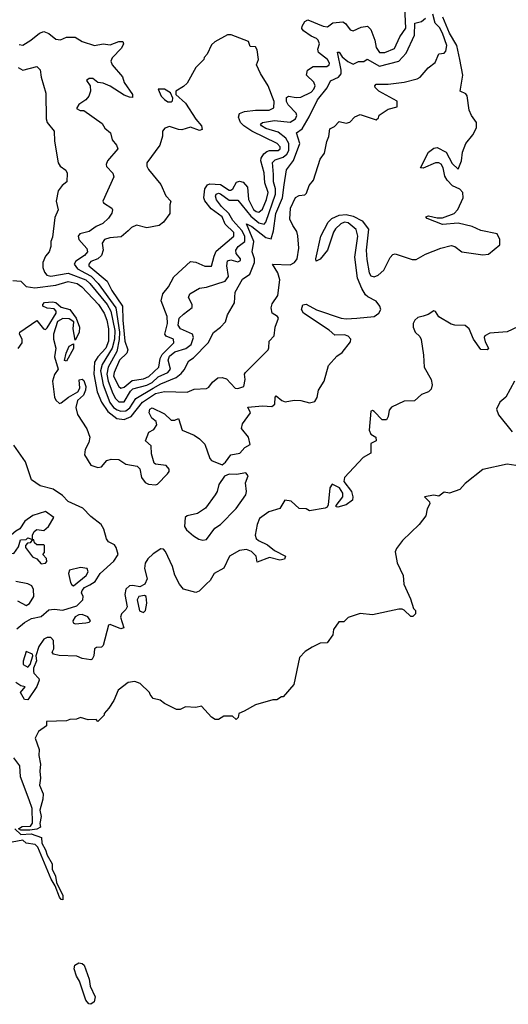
# Model space of a CAD drawing. Extents: x 2348354 to 2479840, y 460476 to 613653.
# Tile 266 of 305: x 2440958 to 2443751, y 565032 to 570663. Entities that reach past the tile are written whole.
import ezdxf

# ---------------------------------------------------------------- set-up
doc = ezdxf.new("R2010")
doc.units = 0

msp = doc.modelspace()

# ---------------------------------------------------------------- linework, layer by layer
at = {"layer": '0CON05XD'}
for points in [[(2442693.3, 570626.7), (2442717.5, 570622.5), (2442747.5, 570645), (2442805, 570651.2), (2442821.3, 570641.3), (2442847.5, 570605), (2442865, 570598.8), (2442909.7, 570620.3), (2442945.7, 570625.7), (2442965, 570606.7), (2442987.7, 570545), (2442995, 570504.2), (2443014.7, 570474.8), (2443045, 570475.3), (2443101, 570499), (2443131.6, 570565), (2443166.2, 570613.8), (2443160, 570735)], [(2440918.3, 569171.7), (2440965, 569166.7), (2440995, 569136.2), (2441045, 569130), (2441164.2, 569144.2), (2441235, 569164.8), (2441286.7, 569155), (2441312.7, 569135), (2441408.6, 569035), (2441440.8, 568985), (2441455.9, 568945), (2441465.2, 568895), (2441465, 568823.8), (2441450, 568785), (2441403.5, 568735), (2441384.8, 568705.2), (2441381.4, 568635), (2441401.4, 568535), (2441425.8, 568475), (2441462.3, 568422.3), (2441512.3, 568382.3), (2441555, 568376.5), (2441595, 568394.1), (2441660.5, 568475), (2441735, 568525.2), (2441785, 568536.2), (2441915, 568533.3), (2441955, 568550.6), (2442025, 568553.3), (2442039.5, 568560.5), (2442060.5, 568589.5), (2442090, 568615), (2442115, 568617.5), (2442139.3, 568609.3), (2442190, 568555), (2442205, 568553.3), (2442240, 568565), (2442246, 568605), (2442243.3, 568635), (2442248.8, 568645), (2442377.5, 568775), (2442383, 568787), (2442383.3, 568825), (2442412.5, 568855), (2442417.5, 568905), (2442437.5, 568955), (2442432.5, 568965), (2442402, 568985), (2442395.7, 569015), (2442401.7, 569038.3), (2442432.9, 569085), (2442445.5, 569175), (2442433.5, 569215), (2442402.5, 569265), (2442505, 569260), (2442529.4, 569275), (2442543.3, 569295), (2442554.2, 569355.8), (2442547.7, 569427.7), (2442541.7, 569451.7), (2442518.8, 569485), (2442503, 569523), (2442505.5, 569584.5), (2442535, 569646), (2442555, 569658), (2442588.8, 569661.2), (2442598.3, 569671.7), (2442613.3, 569715), (2442636.7, 569745), (2442676.2, 569865), (2442700.9, 569899.1), (2442713.2, 569966.8), (2442725.7, 569995), (2442731.7, 570038.3), (2442757.3, 570052.7), (2442785, 570080), (2442825, 570072), (2442845, 570076.7), (2442873.2, 570106.8), (2442905, 570120), (2442995, 570090), (2443008.3, 570101.7), (2443013.6, 570116.4), (2443065, 570151.2), (2443116, 570164), (2443116.7, 570196.7), (2443010.8, 570255), (2442990, 570275), (2442988.8, 570285), (2442995.9, 570294.1), (2443065, 570293.4), (2443155, 570304.7), (2443230, 570325), (2443246.7, 570335), (2443293, 570387), (2443332.9, 570417.1), (2443355, 570466.7), (2443385, 570471.2), (2443395, 570483.3), (2443400.4, 570515), (2443375, 570585.7), (2443358.8, 570618.8), (2443332.6, 570642.6), (2443318.9, 570695)], [(2440949.2, 570389.2), (2440975, 570373.5), (2441055, 570395.8), (2441075.3, 570375.3), (2441080.8, 570335), (2441107, 570243), (2441108.5, 570095), (2441115.6, 570075), (2441155.5, 570025), (2441157.2, 569967.2), (2441177.5, 569845), (2441188.8, 569825), (2441221.9, 569801.9), (2441228.6, 569785), (2441227.5, 569735), (2441200, 569715), (2441176.7, 569685), (2441166.2, 569625), (2441176.7, 569575), (2441159.3, 569530.7), (2441145, 569420), (2441136, 569395), (2441135.8, 569365), (2441125.8, 569335), (2441105, 569310), (2441090.4, 569275), (2441089.1, 569245), (2441098.5, 569218.5), (2441112.2, 569202.2), (2441135, 569195.5), (2441235, 569212.3), (2441335, 569175.2), (2441358.9, 569155), (2441457.4, 569035), (2441478.2, 568995), (2441501, 568885), (2441499.4, 568835), (2441485.7, 568784.3), (2441429.3, 568690.7), (2441420.5, 568655), (2441435.2, 568575), (2441473.1, 568473.1), (2441494.7, 568445), (2441515, 568431.1), (2441535, 568424.4), (2441565, 568426.1), (2441587.4, 568442.6), (2441622.6, 568497.4), (2441720.4, 568555), (2441765, 568580.8), (2441852.5, 568617.5), (2441880.5, 568639.5), (2441898.8, 568661.2), (2441925, 568711.2), (2441950.9, 568729.1), (2442034.5, 568815.5), (2442065.7, 568874.3), (2442106.7, 568905), (2442133.8, 568935), (2442146.2, 568975), (2442185.8, 569044.2), (2442189.2, 569105), (2442231.4, 569178.6), (2442272.9, 569207.1), (2442299.5, 569275), (2442300, 569295), (2442286.4, 569335), (2442296.6, 569395), (2442254.2, 569495.8), (2442285, 569479.6), (2442365, 569416.8), (2442395, 569408.8), (2442409.7, 569455), (2442422.9, 569555), (2442460, 569645), (2442469.1, 569719.1), (2442483.3, 569805), (2442523, 569857), (2442560, 569955), (2442541.2, 570015), (2442571.8, 570038.2), (2442613.4, 570106.6), (2442661.2, 570205), (2442716.5, 570273.5), (2442735, 570313.8), (2442781.2, 570335), (2442795, 570353.3), (2442795.9, 570375), (2442775, 570477.5), (2442785, 570476.2), (2442800.9, 570450.9), (2442834.3, 570424.3), (2442865, 570408.6), (2442895, 570424.2), (2442926, 570424), (2442945, 570436.2), (2443015, 570397.1), (2443125, 570425.4), (2443167.7, 570472.3), (2443215.7, 570575), (2443217, 570643), (2443255, 570652.8), (2443278.5, 570671.5)], [(2440955, 570521.5), (2440975, 570517.5), (2441021.4, 570545), (2441070, 570585), (2441095, 570594.4), (2441123.6, 570583.6), (2441165, 570551.2), (2441191.7, 570548.3), (2441225, 570562), (2441275, 570562.5), (2441315, 570538), (2441385, 570516.2), (2441435, 570524), (2441475, 570519.2), (2441525, 570537.5), (2441547.3, 570537.3), (2441551.1, 570525), (2441539.3, 570500.7), (2441485.8, 570445), (2441479.2, 570425), (2441487.1, 570405), (2441545, 570336.7), (2441554.5, 570304.5), (2441603.3, 570235), (2441602.5, 570217.5), (2441585, 570220), (2441555, 570231.9), (2441475, 570283.3), (2441435, 570299.2), (2441404, 570304), (2441375, 570325.6), (2441355, 570326.7), (2441338.8, 570315), (2441361.2, 570285), (2441362.5, 570255), (2441352, 570225), (2441335, 570203.8), (2441295, 570177.5), (2441283.3, 570155), (2441303.9, 570143.9), (2441325, 570143.3), (2441428.3, 570068.3), (2441445, 570042.5), (2441477.5, 570015), (2441486.2, 569975), (2441511.2, 569945), (2441518.8, 569925), (2441459.2, 569855), (2441451.2, 569835), (2441453.9, 569823.9), (2441490, 569785), (2441496.2, 569765), (2441433.8, 569625), (2441436.7, 569615), (2441483.8, 569585), (2441488.8, 569575), (2441483.9, 569556.1), (2441465, 569527.5), (2441433.6, 569496.4), (2441395, 569479.2), (2441355, 569451.1), (2441301.7, 569438.3), (2441291.4, 569425), (2441295.8, 569405), (2441341.9, 569355), (2441345.6, 569335), (2441327.8, 569315), (2441278.8, 569281.2), (2441269.5, 569265), (2441287.9, 569237.9), (2441333.9, 569213.9), (2441366.1, 569196.1), (2441406.8, 569155), (2441507.8, 569015), (2441529.2, 568875), (2441526.1, 568833.9), (2441513.5, 568765), (2441464, 568675), (2441455.2, 568635), (2441462.9, 568595), (2441489.8, 568525), (2441505, 568496.9), (2441525, 568478), (2441555, 568478.2), (2441591.1, 568538.9), (2441605, 568552.3), (2441685, 568571.9), (2441715, 568587.8), (2441749.9, 568620.1), (2441805.3, 568645), (2441820.3, 568665), (2441807.3, 568715), (2441815, 568737.7), (2441845, 568762.5), (2441907.3, 568782.7), (2441937.5, 568805), (2441951.3, 568845), (2441945, 568864.4), (2441876.2, 568895), (2441862.9, 568915), (2441870, 568955), (2441895, 568978), (2441943.9, 569016.1), (2441943.8, 569035), (2441922, 569075), (2441931.2, 569095), (2441985, 569128), (2442025, 569132.5), (2442133.1, 569166.9), (2442151.2, 569195), (2442141.1, 569255), (2442145, 569283.3), (2442165, 569288.6), (2442205, 569278.1), (2442219.2, 569285), (2442219.4, 569295), (2442196.2, 569326.2), (2442193.6, 569345), (2442206.4, 569365), (2442245.2, 569394.8), (2442245.6, 569425), (2442227.8, 569457.8), (2442175.7, 569515), (2442152.8, 569555), (2442111.7, 569595), (2442083.1, 569633.1), (2442076.9, 569653.1), (2442081.9, 569665), (2442095, 569670.8), (2442105, 569666.8), (2442155, 569631.2), (2442205, 569630.4), (2442278.7, 569538.7), (2442325, 569500.5), (2442355, 569494), (2442365.9, 569505), (2442420.6, 569665), (2442420.4, 569695), (2442408.3, 569735), (2442408.4, 569778.4), (2442403.4, 569846.6), (2442419.2, 569860.8), (2442465, 569875.8), (2442485, 569893.3), (2442496.1, 569915), (2442497.2, 569955), (2442478.9, 569985), (2442435, 570018.9), (2442365, 570040.8), (2442340, 570055), (2442334.3, 570065), (2442345, 570075.5), (2442414.2, 570085.8), (2442505, 570076.5), (2442534.6, 570095), (2442541.6, 570115), (2442539, 570129), (2442492.3, 570175), (2442483.2, 570195), (2442482.2, 570217.8), (2442495, 570226.2), (2442538.1, 570218.1), (2442565, 570220), (2442625, 570248.9), (2442639.7, 570265), (2442647.1, 570285), (2442638.5, 570305), (2442597.5, 570345), (2442603.3, 570375), (2442634.7, 570395.3), (2442713.8, 570395), (2442727.5, 570405), (2442729.5, 570415), (2442716.9, 570435), (2442665.8, 570475), (2442662.5, 570495), (2442671.1, 570525), (2442663.3, 570545), (2442655, 570555.6), (2442625, 570567.8), (2442579.4, 570599.4), (2442571.7, 570611.7), (2442572.9, 570625), (2442588.2, 570651.8), (2442605, 570661.4), (2442693.3, 570626.7)], [(2443414.2, 570585.8), (2443377.4, 570677.4)], [(2440948.5, 568781.5), (2440970.8, 568815), (2440970.8, 568835), (2440956, 568865), (2440958.8, 568875), (2441055, 568942.5), (2441093.8, 568895), (2441105, 568892), (2441115, 568901.2), (2441165.7, 568984.3), (2441166.2, 568995), (2441155, 569010), (2441115, 569013.3), (2441090, 569025), (2441090, 569035), (2441100, 569045), (2441145, 569050), (2441165, 569046.2), (2441195, 569018.8), (2441245, 569006.2), (2441265, 568976.2), (2441280, 568955), (2441299.2, 568905), (2441297, 568873), (2441275, 568830), (2441264.2, 568895.8), (2441267.5, 568935), (2441241.4, 568951.4), (2441205, 568954.4), (2441173.5, 568936.5), (2441150, 568865), (2441150.8, 568835), (2441164.5, 568785), (2441157.1, 568735), (2441177.5, 568665), (2441155.8, 568634.2), (2441144.3, 568595), (2441155.7, 568505), (2441165, 568486.2), (2441185, 568467.5), (2441195, 568472.5), (2441236.2, 568505), (2441290, 568535), (2441302, 568555), (2441297.5, 568602.5), (2441315, 568606.7), (2441325, 568600), (2441335.4, 568565), (2441334, 568544), (2441322.5, 568515), (2441288.1, 568485), (2441277.8, 568445), (2441288.6, 568405), (2441342.2, 568322.2), (2441359.1, 568275), (2441352.5, 568245), (2441332.2, 568205), (2441328.2, 568175), (2441365, 568116), (2441405, 568102.5), (2441426, 568105), (2441455, 568141.9), (2441480.3, 568150.3), (2441525, 568148.1), (2441565, 568120), (2441628.8, 568108.8), (2441644.2, 568095), (2441655, 568043.8), (2441675, 568016), (2441695, 568005.8), (2441735, 568002), (2441745, 568006.2), (2441802.5, 568065), (2441811.7, 568078.3), (2441811.7, 568091.7), (2441795, 568112.5), (2441735, 568120), (2441726.4, 568126.4), (2441710.7, 568180.7), (2441710, 568225), (2441676.7, 568255), (2441695.9, 568304.1), (2441725, 568320), (2441742.5, 568345), (2441737.5, 568365), (2441713.6, 568383.6), (2441698.8, 568415), (2441701.2, 568435), (2441715, 568443.8), (2441785, 568408), (2441822.9, 568372.9), (2441845, 568372), (2441865, 568382.5), (2441886.2, 568315), (2441955, 568286.9), (2441986.3, 568266.3), (2442015.6, 568235), (2442045, 568152.5), (2442055, 568142.5), (2442115, 568116.7), (2442135, 568133.3), (2442165, 568173.8), (2442215.7, 568184.3), (2442244.4, 568215.6), (2442275.9, 568234.1), (2442266, 568275), (2442226, 568325), (2442232.5, 568352.5), (2442277.5, 568415), (2442262.5, 568447.5), (2442345, 568454.1), (2442398.8, 568451.2), (2442416.9, 568465), (2442418, 568505), (2442425, 568512), (2442455.8, 568485.8), (2442475, 568478), (2442526.9, 568486.9), (2442565.3, 568485.3), (2442615, 568471.5), (2442645, 568480), (2442658.4, 568501.6), (2442665.3, 568545), (2442697.8, 568595), (2442723.6, 568685), (2442771.5, 568738.5), (2442800.9, 568759.1), (2442848.7, 568821.3), (2442851.2, 568835), (2442835, 568853.9), (2442815, 568860.6), (2442759.4, 568859.4), (2442728, 568888), (2442581.2, 568985), (2442568, 569005), (2442577, 569033), (2442595, 569036), (2442654.5, 569004.5), (2442795, 568956.5), (2442825, 568951.8), (2442884.5, 568955.5), (2442985, 568964.7), (2443012, 568985), (2443023.1, 569005), (2443017.4, 569025), (2442995, 569054), (2442947.3, 569077.3), (2442935, 569090), (2442913.1, 569125), (2442890, 569185), (2442874.4, 569305), (2442891.4, 569425), (2442882.1, 569462.1), (2442835, 569501.4), (2442815, 569504.4), (2442793.8, 569496.2), (2442762.5, 569467.5), (2442751.8, 569448.2), (2442717.5, 569345), (2442675, 569293.8), (2442652.5, 569282.5), (2442650, 569295), (2442680, 569425), (2442721.1, 569505), (2442742.9, 569525), (2442784.7, 569545.2), (2442825, 569549.2), (2442865, 569538.9), (2442915, 569511.8), (2442952.5, 569465), (2442938.4, 569345), (2442942.2, 569292.2), (2442955.6, 569215), (2442965, 569198), (2442985, 569192.9), (2443008.2, 569201.8), (2443040.2, 569229.8), (2443075, 569302.5), (2443090.9, 569319.1), (2443105, 569324.4), (2443201.7, 569291.7), (2443225, 569291.4), (2443278.6, 569321.4), (2443365, 569357), (2443425, 569370.6), (2443445, 569366.7), (2443485, 569334.8), (2443605, 569317.6), (2443637.6, 569322.4), (2443702.5, 569375), (2443702.8, 569405), (2443687.5, 569437.5), (2443595, 569456.5), (2443545, 569480), (2443465, 569499.6), (2443375, 569490.9), (2443286.7, 569525), (2443280, 569535), (2443295, 569542), (2443345, 569529.2), (2443375, 569530), (2443441.4, 569555), (2443462.3, 569577.7), (2443493, 569645), (2443490.5, 569675), (2443475, 569693.4), (2443432.8, 569712.8), (2443401.8, 569745), (2443387.9, 569767.9), (2443378.5, 569815), (2443366.9, 569836.9), (2443355, 569843.5), (2443335, 569843.5), (2443265, 569813.8), (2443250, 569815), (2443294.4, 569905), (2443325, 569927.9), (2443345, 569931.5), (2443395.9, 569905.9), (2443430.6, 569840.6), (2443465, 569807.5), (2443484.4, 569855), (2443490.2, 569905), (2443507.7, 569955), (2443549.5, 570005), (2443568.8, 570045), (2443568.6, 570075), (2443540, 570115), (2443527.5, 570145), (2443517.1, 570227.1), (2443508.2, 570238.2), (2443476.2, 570255), (2443491.1, 570345), (2443474.7, 570434.7), (2443457.6, 570515), (2443414.2, 570585.8)], [(2441535, 568555.7), (2441555, 568561.8), (2441601.1, 568598.9), (2441665, 568608.3), (2441696.9, 568623.1), (2441753.2, 568675), (2441760.7, 568725), (2441772.2, 568747.8), (2441838.8, 568815), (2441837.7, 568835), (2441795, 568853.8), (2441787.1, 568865), (2441801.8, 568925), (2441800.9, 568965), (2441765.6, 569055), (2441776.9, 569095), (2441807.5, 569135), (2441838.1, 569191.9), (2441935, 569279.6), (2441965, 569277.1), (2442016.5, 569253.5), (2442055, 569254.2), (2442068.8, 569311.2), (2442081.7, 569338.3), (2442182.2, 569425), (2442182.5, 569445), (2442132.6, 569492.6), (2442114.4, 569535), (2442051.5, 569581.5), (2442016.6, 569626.6), (2442011.4, 569645), (2442015.6, 569695), (2442030.9, 569719.1), (2442045, 569724.3), (2442105, 569721.2), (2442155, 569688.5), (2442165, 569687.8), (2442176.7, 569695), (2442197.2, 569732.8), (2442215, 569738.5), (2442235, 569733.6), (2442260.4, 569705), (2442265, 569634), (2442295, 569577.8), (2442310, 569565), (2442325, 569562.3), (2442345, 569579.4), (2442369.7, 569635), (2442378.1, 569675), (2442359.6, 569729.6), (2442355, 569786.7), (2442336.7, 569855), (2442339.1, 569870.9), (2442353.5, 569896.5), (2442370, 569910), (2442385, 569915.3), (2442435, 569914.7), (2442446.5, 569923.5), (2442447.8, 569935), (2442430.6, 569955), (2442285.2, 570025.2), (2442239.5, 570055), (2442220, 570075), (2442208.9, 570105), (2442215, 570125.7), (2442242.2, 570137.8), (2442305, 570146.2), (2442384.5, 570145.5), (2442410.9, 570159.1), (2442412.5, 570195), (2442378.5, 570285), (2442334, 570355), (2442312.5, 570405), (2442322.5, 570435), (2442315, 570490), (2442305, 570507.5), (2442275, 570510), (2442265, 570537.5), (2442166.4, 570576.4), (2442145, 570576.7), (2442073, 570537), (2442055, 570520), (2442030, 570465), (2442013, 570447), (2442010, 570435), (2441965, 570390), (2441915, 570300), (2441895, 570280), (2441850, 570255), (2441850, 570235), (2441906.1, 570186.1), (2441963.8, 570093.8), (2441997.5, 570055), (2442000, 570035), (2441985, 570030), (2441935, 570047.5), (2441885, 570033.8), (2441865, 570034), (2441815, 570051.4), (2441786.8, 570043.2), (2441774.4, 570025.6), (2441773.2, 569996.8), (2441759.5, 569945), (2441684.3, 569845), (2441684.4, 569825), (2441695, 569806), (2441765, 569720), (2441793.3, 569655), (2441822.5, 569625), (2441816.4, 569603.6), (2441816.2, 569555), (2441780, 569505), (2441755, 569486.2), (2441685, 569471.9), (2441625, 569486.9), (2441597.1, 569475), (2441578.5, 569455), (2441538.4, 569421.6), (2441472.5, 569415), (2441442, 569405), (2441430, 569385), (2441435.4, 569345), (2441425.2, 569314.8), (2441405, 569295.3), (2441365, 569279.2), (2441353.1, 569265), (2441353.6, 569255), (2441363.5, 569245), (2441458.3, 569168.3), (2441484.1, 569115), (2441545.9, 569025), (2441546.6, 568945), (2441558.8, 568825), (2441576.2, 568775), (2441569.6, 568755), (2441528.8, 568715), (2441497.3, 568645), (2441494.3, 568625), (2441525, 568565.7), (2441535, 568555.7)], [(2441825, 570193.3), (2441831.7, 570198.3), (2441832.5, 570215), (2441820, 570245), (2441785, 570266), (2441750, 570265), (2441766.2, 570225), (2441785, 570206.7), (2441805, 570193.8), (2441825, 570193.3)], [(2443805, 568906.1), (2443745, 568877.4), (2443645, 568870.7), (2443616.9, 568855), (2443613.6, 568845), (2443620, 568820), (2443638, 568785), (2443630, 568775), (2443595, 568776.2), (2443553.1, 568835), (2443528.5, 568895), (2443505, 568914), (2443445, 568915.3), (2443425, 568922.5), (2443353.6, 568963.6), (2443335, 568993.3), (2443325, 568998), (2443293.4, 568976.6), (2443265, 568967.8), (2443235, 568960), (2443216.4, 568945), (2443207.7, 568925), (2443207.9, 568905), (2443218.9, 568875), (2443245, 568851.4), (2443253.4, 568833.4), (2443266.9, 568745), (2443269.4, 568675), (2443310, 568605), (2443315.5, 568575), (2443310, 568550), (2443295.6, 568534.4), (2443255, 568518.9), (2443215, 568483.8), (2443155, 568480.4), (2443083, 568447), (2443069.7, 568430.2), (2443065, 568394), (2443054, 568375), (2443030, 568375), (2442985, 568421.9), (2442975, 568426.9), (2442965, 568423.3), (2442955.8, 568315), (2442965, 568293.3), (2442993.3, 568275), (2442996.2, 568255), (2442965, 568240), (2442966.2, 568183.8), (2442921.7, 568158.3), (2442815.6, 568045), (2442811.8, 568021.8), (2442854.3, 567965), (2442863.1, 567935), (2442860.8, 567915), (2442825, 567887.8), (2442777.5, 567875), (2442767, 567877), (2442766.2, 567885), (2442804.3, 567935), (2442805.7, 567955), (2442786.3, 567986.3), (2442745, 568006), (2442730.9, 567985), (2442721.9, 567888.1), (2442716.2, 567875), (2442705, 567868.6), (2442615, 567854.2), (2442595, 567865.8), (2442555, 567867.5), (2442509.3, 567909.3), (2442474.5, 567915.5), (2442445, 567867.8), (2442381.3, 567848.7), (2442329.6, 567810.4), (2442314.6, 567775.4), (2442304.4, 567715), (2442309.4, 567695), (2442323.5, 567683.5), (2442375, 567660.5), (2442415, 567628.1), (2442477.5, 567595), (2442471.7, 567578.3), (2442445, 567572.5), (2442385, 567587.1), (2442315, 567560), (2442309.2, 567595), (2442282.2, 567622.2), (2442255, 567633.8), (2442213.7, 567626.3), (2442157.5, 567595), (2442125, 567525.5), (2442069.6, 567495), (2442045.9, 567455), (2442025, 567435.8)], [(2441225, 568710), (2441213.3, 568713.3), (2441223.8, 568755), (2441241.2, 568795), (2441265, 568810), (2441265, 568782.5), (2441225, 568710)], [(2443787.5, 568595), (2443737.5, 568505), (2443702.5, 568475), (2443683.6, 568436.4), (2443695, 568403.3), (2443773.3, 568305)], [(2440941.1, 567178.9), (2440984.2, 567215.8), (2441025, 567238.6), (2441080.5, 567249.5), (2441125, 567287.5), (2441155, 567292.5), (2441205, 567286.9), (2441285, 567311.1), (2441319.2, 567345), (2441320, 567365), (2441311.5, 567385), (2441315, 567398.6), (2441328.9, 567415), (2441358.5, 567431.5), (2441389.5, 567450.5), (2441418.1, 567495), (2441495, 567566.2), (2441520, 567605), (2441510, 567645), (2441498.8, 567658.8), (2441465.8, 567675.8), (2441453, 567693), (2441439.1, 567749.1), (2441423.3, 567775), (2441365, 567822.1), (2441319, 567869), (2441235, 567907.5), (2441202.6, 567942.6), (2441148.6, 567978.6), (2441075, 567997.3), (2441025, 568032.2), (2440990.8, 568135), (2440925, 568228.8)], [(2443795, 568114.2), (2443745, 568120), (2443605, 568091.3), (2443505, 568010), (2443475, 567975.6), (2443415.9, 567955.9), (2443385, 567960.8), (2443355, 567938), (2443325, 567943.8), (2443272.5, 567935), (2443300, 567905), (2443302.5, 567895), (2443287.5, 567865), (2443280, 567825), (2443241.2, 567775), (2443146.7, 567685), (2443111.7, 567638.3), (2443105, 567620), (2443115, 567557.5), (2443150, 567485), (2443153.3, 567435), (2443191.7, 567351.7), (2443210, 567295), (2443220, 567285), (2443220, 567265), (2443205, 567250), (2443195, 567250), (2443156.1, 567286.1), (2443145, 567292.5), (2443125, 567292.5), (2442975, 567260), (2442905, 567267.5), (2442836.4, 567243.6), (2442811.7, 567218.3), (2442781.7, 567218.3), (2442752.5, 567175), (2442747.5, 567145), (2442715, 567100), (2442675, 567097.5), (2442630, 567075), (2442590.7, 567049.3), (2442557.5, 567015), (2442525, 566860), (2442465, 566790), (2442455, 566790), (2442427, 566773), (2442405, 566772.5), (2442306.1, 566743.9), (2442241.7, 566708.3)], [(2442005, 567685.6), (2442025, 567690.6), (2442073.8, 567755), (2442105, 567776.7), (2442195, 567867.5), (2442250, 567945), (2442254.2, 567965), (2442248.6, 568015), (2442263.3, 568055), (2442250.7, 568070.7), (2442197.4, 568062.6), (2442155.8, 568064.2), (2442127.7, 568052.3), (2442096, 568005), (2442087.1, 567965), (2442075.7, 567945), (2442020.5, 567869.5), (2441975, 567838), (2441915, 567825.8), (2441904.3, 567815.7), (2441899.4, 567765), (2441910.6, 567745), (2441950.7, 567710.7), (2441982.5, 567692.5), (2442005, 567685.6)], [(2440925, 567610), (2440951.7, 567648.3), (2440961.7, 567688.3), (2440995, 567690), (2441005, 567700), (2441030, 567690), (2441030, 567715), (2441040, 567735), (2441055, 567747.5), (2441095, 567742.5), (2441122.5, 567765), (2441152.5, 567815), (2441105, 567850), (2441032.3, 567827.7), (2440986.7, 567795), (2440959.2, 567750.8), (2440935, 567737.5), (2440885, 567693.3), (2440850.7, 567679.3), (2440843.6, 567666.4), (2440847.5, 567645), (2440840, 567625), (2440851.7, 567611.7), (2440925, 567610)], [(2441080.7, 567550.7), (2441105, 567553.8), (2441112.5, 567565), (2441111.7, 567581.7), (2441090, 567605), (2441100, 567615), (2441100, 567655), (2441095, 567660), (2441055, 567660), (2441041.7, 567671.7), (2441038.3, 567688.3), (2441030, 567690), (2441018.3, 567671.7), (2441001.7, 567668.3), (2440990, 567655), (2440990, 567645), (2441030.7, 567590.7), (2441055, 567580), (2441080.7, 567550.7)], [(2442025, 567435.8), (2441982.9, 567395), (2441965, 567387.2), (2441895, 567405.8), (2441871.7, 567435), (2441845, 567485.7), (2441831.8, 567535), (2441792, 567622), (2441779.2, 567635), (2441765, 567636.7), (2441721.7, 567608.3), (2441690.8, 567579.2), (2441675.3, 567555), (2441671.6, 567525), (2441686.6, 567465), (2441673.8, 567435), (2441645, 567419.7), (2441605, 567427.7), (2441585, 567425.5), (2441564.6, 567405.4), (2441558.8, 567375), (2441571.8, 567305), (2441565, 567290), (2441539.2, 567265), (2441533.8, 567245), (2441552.5, 567185), (2441535, 567180), (2441475, 567203.8), (2441465, 567200), (2441435, 567083.3), (2441425.6, 567074.4), (2441397, 567073), (2441384.5, 567065.5), (2441380.8, 567025), (2441372.5, 567005), (2441365, 567001.2), (2441315, 567010), (2441283.8, 567023.8), (2441184.1, 567025.9), (2441150, 567035), (2441143.3, 567045), (2441152.5, 567065), (2441151.7, 567111.7), (2441135, 567130), (2441115, 567130), (2441095, 567120), (2441067.5, 567077.5), (2441050, 567025), (2441053, 566997), (2441036.7, 566955), (2441036.7, 566935), (2441037.5, 566925), (2441066.7, 566895), (2441068.8, 566885), (2441055, 566848.8), (2441005, 566773.3), (2440985.8, 566775.8), (2440962.5, 566815), (2440988.3, 566848.3), (2440965, 566852.5), (2440935, 566872.5)], [(2441265, 567424.2), (2441338.2, 567485), (2441348.2, 567505), (2441344.3, 567524.3), (2441305, 567530), (2441243.3, 567515), (2441236.7, 567495), (2441248, 567445), (2441255, 567430), (2441265, 567424.2)], [(2440995, 567312.9), (2441013.8, 567325), (2441038.8, 567365), (2441036, 567405), (2441026.2, 567425), (2441005, 567436.7), (2440935, 567450)], [(2440945, 567338.8), (2440995, 567312.9)], [(2441665, 567272.5), (2441676.7, 567285), (2441683.6, 567326.4), (2441680, 567365), (2441670.7, 567370.7), (2441638.8, 567365), (2441629.4, 567345), (2441642.3, 567282.3), (2441665, 567272.5)], [(2441275, 567208), (2441335, 567214.3), (2441355, 567217.5), (2441362.5, 567225), (2441347.3, 567247.3), (2441315, 567262), (2441295, 567259.2), (2441275, 567247.5), (2441262, 567225), (2441264.2, 567214.2), (2441275, 567208)], [(2441005, 566960), (2441017.5, 566975), (2441032.5, 567025), (2441030, 567035), (2440995, 567050), (2440977.5, 566995), (2440977.5, 566975), (2441005, 566960)], [(2442241.7, 566708.3), (2442210, 566695), (2442207, 566673), (2442195, 566660), (2442175, 566680), (2442125, 566680), (2442095, 566660), (2442075, 566660), (2442053.6, 566673.6), (2441997, 566737), (2441965, 566730), (2441905, 566732.5), (2441875, 566717.5), (2441855, 566717.5), (2441785, 566752.5), (2441761.7, 566771.7), (2441721.7, 566781.7), (2441703, 566803), (2441700, 566815), (2441647, 566867), (2441615, 566877.5), (2441578.3, 566871.7), (2441520.7, 566829.3), (2441495, 566770), (2441467.5, 566725), (2441440, 566695), (2441440, 566685), (2441405, 566650), (2441395, 566660), (2441348.3, 566658.3), (2441305, 566672.5), (2441281.7, 566661.7), (2441245, 566660), (2441225, 566652.5), (2441111.7, 566648.3), (2441110, 566625), (2441065, 566592), (2441045.7, 566554.3), (2441069.4, 566489.4), (2441066.7, 566455), (2441076.7, 566405), (2441072.9, 566365), (2441077.1, 566325), (2441071.2, 566285), (2441092.2, 566235), (2441090.6, 566205), (2441072.9, 566142.9), (2441080, 566105), (2441072.5, 566065), (2441076.7, 566045), (2441055, 566033.3), (2441015, 566027.5), (2440965, 566027.5), (2440950, 566035), (2440971.7, 566048.3), (2441018.8, 566051.2), (2441031.7, 566068.3), (2441028.3, 566151.7), (2441010.9, 566200.9), (2440962.2, 566332.2), (2440958.5, 566395), (2440925, 566442)], [(2440930, 566035), (2440965, 566002.5), (2441023, 566007), (2441082.5, 565985), (2441084.2, 565954.2), (2441105.5, 565915.5), (2441114.2, 565885), (2441143.8, 565835), (2441144, 565805), (2441162.5, 565765), (2441167.7, 565727.7), (2441204, 565655), (2441205, 565630), (2441195, 565631.2), (2441185, 565643.8), (2441159.7, 565709.7), (2441137.6, 565747.6), (2441060.5, 565930.5), (2441046.7, 565945), (2440995, 565954.2), (2440975, 565970), (2440915, 565959.1)], [(2441365, 565031.9), (2441353.8, 565033.8), (2441336.7, 565055), (2441300, 565165), (2441282.8, 565192.8), (2441268.9, 565235), (2441272, 565255), (2441295, 565268.6), (2441315, 565265.8), (2441325.8, 565255), (2441354.4, 565175), (2441361.1, 565135), (2441389.1, 565075), (2441383.7, 565046.3), (2441365, 565031.9)]]:
    msp.add_lwpolyline(points, dxfattribs=at)

doc.saveas('drawing.dxf')
